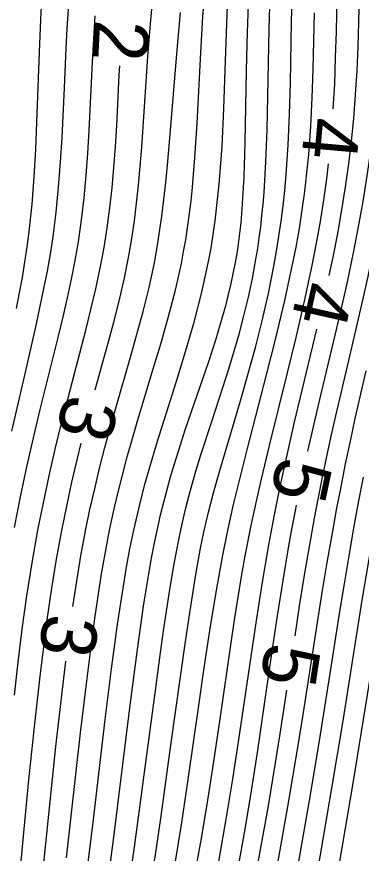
# Model space of a CAD drawing. Extents: x 2602990 to 2605851, y 618069 to 619180.
# Drawn here: x 2603522.27 to 2603534.74, y 618698.12 to 618728.43 of the extents above; entities that cross this region are included whole.
import ezdxf

# ---------------------------------------------------------------- set-up
doc = ezdxf.new("R2010")
doc.units = 0
for name, color, linetype in [('DTM Contours Major', 7, 'Continuous'), ('DTM Contours Minor', 7, 'Continuous'), ('DTM Contours Minor Text', 7, 'Continuous'), ('Exist DTM QL2 LIDAR Elevation Point', 7, 'Continuous')]:
    doc.layers.add(name, color=color, linetype=linetype)

msp = doc.modelspace()

# ---------------------------------------------------------------- linework, layer by layer
at = {"layer": 'DTM Contours Major'}
for points in [[(2603522.092, 618713.411), (2603522.593, 618715.596), (2603522.983, 618717.297), (2603523.123, 618717.94), (2603523.256, 618718.574), (2603523.377, 618719.202), (2603523.487, 618719.829), (2603523.584, 618720.457), (2603523.697, 618721.35), (2603523.786, 618722.248), (2603523.855, 618723.151), (2603523.91, 618724.054), (2603523.997, 618725.851), (2603524.063, 618727.281), (2603524.101, 618727.991), (2603524.144, 618728.7)], [(2603527.971, 618697.525), (2603528.231, 618699.154), (2603528.474, 618700.795), (2603528.857, 618703.476), (2603529.055, 618704.835), (2603529.26, 618706.183), (2603529.477, 618707.501), (2603529.734, 618708.916), (2603529.927, 618709.867), (2603530.123, 618710.752), (2603530.319, 618711.574), (2603530.635, 618712.83), (2603531.315, 618715.448), (2603531.652, 618716.777), (2603531.968, 618718.094), (2603532.248, 618719.383), (2603532.383, 618720.075), (2603532.503, 618720.757), (2603532.609, 618721.43), (2603532.701, 618722.099), (2603532.779, 618722.766), (2603532.844, 618723.434), (2603532.92, 618724.459), (2603532.973, 618725.49), (2603533.008, 618726.521), (2603533.051, 618728.569)]]:
    msp.add_lwpolyline(points, dxfattribs=at)
at = {"layer": 'DTM Contours Minor'}
for points in [[(2603533.584, 618719.053), (2603533.726, 618719.714), (2603533.895, 618720.576), (2603534.046, 618721.426), (2603534.18, 618722.265), (2603534.296, 618723.096), (2603534.394, 618723.92), (2603534.475, 618724.739), (2603534.541, 618725.612), (2603534.591, 618726.482), (2603534.627, 618727.35), (2603534.654, 618728.215), (2603534.731, 618731.537)], [(2603533.733, 618725.084), (2603533.782, 618725.993), (2603533.818, 618726.945), (2603533.844, 618727.893), (2603533.9, 618730.493)], [(2603522.261, 618717.855), (2603522.371, 618718.418), (2603522.473, 618718.976), (2603522.566, 618719.531), (2603522.649, 618720.087), (2603522.721, 618720.645), (2603522.824, 618721.631), (2603522.902, 618722.625), (2603522.959, 618723.621), (2603523.001, 618724.61), (2603523.088, 618727.144), (2603523.138, 618728.331), (2603523.204, 618729.494)], [(2603524.071, 618697.955), (2603524.583, 618702.481), (2603524.782, 618704.157), (2603524.99, 618705.808), (2603525.1, 618706.625), (2603525.217, 618707.435), (2603525.344, 618708.237), (2603525.482, 618709.032), (2603525.634, 618709.819), (2603525.777, 618710.488), (2603525.931, 618711.153), (2603526.096, 618711.816), (2603526.271, 618712.48), (2603526.457, 618713.147), (2603526.652, 618713.819), (2603527.214, 618715.669), (2603527.496, 618716.611), (2603527.766, 618717.562), (2603528.013, 618718.522), (2603528.23, 618719.49), (2603528.312, 618719.916), (2603528.387, 618720.345), (2603528.455, 618720.778), (2603528.516, 618721.216), (2603528.571, 618721.66), (2603528.62, 618722.111), (2603528.724, 618723.316), (2603528.804, 618724.565), (2603528.934, 618727.131), (2603529.008, 618728.417), (2603529.101, 618729.684)], [(2603524.813, 618697.414), (2603525.032, 618699.227), (2603525.474, 618702.963), (2603525.703, 618704.799), (2603525.919, 618706.406), (2603526.021, 618707.109), (2603526.129, 618707.8), (2603526.245, 618708.48), (2603526.37, 618709.153), (2603526.507, 618709.82), (2603526.636, 618710.388), (2603526.776, 618710.956), (2603526.925, 618711.527), (2603527.085, 618712.103), (2603527.256, 618712.687), (2603527.437, 618713.283), (2603528.065, 618715.26), (2603528.386, 618716.295), (2603528.694, 618717.357), (2603528.975, 618718.444), (2603529.218, 618719.554), (2603529.308, 618720.041), (2603529.388, 618720.534), (2603529.459, 618721.032), (2603529.604, 618722.363), (2603529.702, 618723.725), (2603529.767, 618725.103), (2603529.86, 618727.838), (2603529.918, 618729.161)], [(2603525.113, 618714.905), (2603525.342, 618715.745), (2603525.566, 618716.557), (2603525.782, 618717.363), (2603525.985, 618718.165), (2603526.17, 618718.965), (2603526.331, 618719.767), (2603526.439, 618720.395), (2603526.531, 618721.028), (2603526.611, 618721.671), (2603526.68, 618722.327), (2603526.74, 618723.001), (2603526.795, 618723.695), (2603527.018, 618726.989), (2603527.109, 618728.168), (2603527.219, 618729.38)], [(2603525.563, 618697.045), (2603525.781, 618698.697), (2603526.376, 618703.485), (2603526.641, 618705.497), (2603526.864, 618707.069), (2603526.956, 618707.665), (2603527.051, 618708.245), (2603527.151, 618708.813), (2603527.258, 618709.369), (2603527.373, 618709.916), (2603527.479, 618710.38), (2603527.593, 618710.841), (2603527.714, 618711.301), (2603527.842, 618711.76), (2603527.979, 618712.223), (2603528.123, 618712.689), (2603528.386, 618713.49), (2603529.221, 618715.94), (2603529.485, 618716.751), (2603529.726, 618717.551), (2603529.839, 618717.956), (2603529.943, 618718.359), (2603530.038, 618718.763), (2603530.124, 618719.168), (2603530.202, 618719.58), (2603530.271, 618719.998), (2603530.336, 618720.472), (2603530.39, 618720.96), (2603530.436, 618721.468), (2603530.504, 618722.62), (2603530.546, 618723.854), (2603530.592, 618726.491), (2603530.621, 618727.855), (2603530.67, 618729.224)], [(2603526.322, 618696.85), (2603526.538, 618698.338), (2603526.84, 618700.593), (2603527.288, 618704.01), (2603527.439, 618705.118), (2603527.589, 618706.182), (2603527.814, 618707.677), (2603527.969, 618708.602), (2603528.049, 618709.042), (2603528.133, 618709.47), (2603528.22, 618709.888), (2603528.382, 618710.587), (2603528.56, 618711.273), (2603528.757, 618711.96), (2603528.937, 618712.55), (2603529.328, 618713.757), (2603529.736, 618714.998), (2603529.937, 618715.632), (2603530.132, 618716.276), (2603530.319, 618716.929), (2603530.495, 618717.591), (2603530.658, 618718.263), (2603530.804, 618718.946), (2603530.933, 618719.641), (2603530.996, 618720.028), (2603531.052, 618720.421), (2603531.103, 618720.819), (2603531.148, 618721.225), (2603531.188, 618721.638), (2603531.223, 618722.061), (2603531.289, 618723.174), (2603531.332, 618724.339), (2603531.36, 618725.54), (2603531.407, 618727.989), (2603531.444, 618729.207)], [(2603527.094, 618696.833), (2603527.302, 618698.15), (2603527.496, 618699.464), (2603527.854, 618702.035), (2603528.196, 618704.512), (2603528.365, 618705.703), (2603528.533, 618706.83), (2603528.754, 618708.213), (2603528.927, 618709.167), (2603529.047, 618709.756), (2603529.211, 618710.476), (2603529.393, 618711.179), (2603529.622, 618711.987), (2603530.147, 618713.739), (2603530.399, 618714.591), (2603530.655, 618715.494), (2603530.91, 618716.437), (2603531.154, 618717.407), (2603531.38, 618718.394), (2603531.581, 618719.386), (2603531.678, 618719.932), (2603531.766, 618720.477), (2603531.844, 618721.024), (2603531.912, 618721.575), (2603531.972, 618722.131), (2603532.022, 618722.694), (2603532.096, 618723.782), (2603532.145, 618724.892), (2603532.178, 618726.015), (2603532.224, 618728.262), (2603532.252, 618729.368)], [(2603532.35, 618706.001), (2603532.526, 618707.153), (2603532.716, 618708.334), (2603532.914, 618709.494), (2603533.052, 618710.255), (2603533.196, 618711.006), (2603533.344, 618711.749), (2603533.498, 618712.488), (2603533.658, 618713.227), (2603533.824, 618713.969), (2603534.289, 618715.966), (2603534.762, 618717.994), (2603534.99, 618719.015), (2603535.206, 618720.038), (2603535.403, 618721.045), (2603535.582, 618722.05), (2603535.742, 618723.049), (2603535.883, 618724.039), (2603536.003, 618725.019), (2603536.1, 618725.985), (2603536.16, 618726.712), (2603536.207, 618727.433), (2603536.245, 618728.149), (2603536.275, 618728.863)], [(2603533.958, 618697.749), (2603534.464, 618700.731), (2603534.902, 618703.409), (2603535.591, 618707.69), (2603535.879, 618709.384), (2603536.033, 618710.241), (2603536.239, 618711.332), (2603536.455, 618712.433), (2603536.68, 618713.539), (2603537.143, 618715.742), (2603537.786, 618718.733), (2603538.054, 618720.022), (2603538.185, 618720.683), (2603538.431, 618721.986), (2603538.667, 618723.337), (2603538.886, 618724.721), (2603539.083, 618726.127), (2603539.254, 618727.542), (2603539.392, 618728.953)], [(2603524.306, 618707.062), (2603524.444, 618707.978), (2603524.596, 618708.895), (2603524.764, 618709.801), (2603524.921, 618710.567), (2603525.091, 618711.325), (2603525.271, 618712.075), (2603525.462, 618712.819), (2603525.661, 618713.559), (2603525.867, 618714.296), (2603526.366, 618716.011), (2603526.611, 618716.873), (2603526.845, 618717.742), (2603527.061, 618718.621), (2603527.252, 618719.514), (2603527.353, 618720.067), (2603527.444, 618720.63), (2603527.526, 618721.206), (2603527.601, 618721.799), (2603527.669, 618722.414), (2603527.733, 618723.053), (2603527.843, 618724.309), (2603528.069, 618727.081), (2603528.203, 618728.581)], [(2603532.813, 618712.686), (2603532.927, 618713.207), (2603533.181, 618714.304), (2603533.976, 618717.647), (2603534.229, 618718.762), (2603534.465, 618719.87), (2603534.649, 618720.808), (2603534.815, 618721.737), (2603534.962, 618722.657), (2603535.09, 618723.568), (2603535.199, 618724.47), (2603535.288, 618725.362), (2603535.351, 618726.164), (2603535.4, 618726.96), (2603535.437, 618727.752), (2603535.465, 618728.541)], [(2603522.189, 618709.923), (2603522.406, 618711.035), (2603522.636, 618712.118), (2603522.875, 618713.17), (2603523.119, 618714.193), (2603523.779, 618716.856), (2603523.948, 618717.551), (2603524.107, 618718.236), (2603524.255, 618718.915), (2603524.388, 618719.592), (2603524.504, 618720.27), (2603524.616, 618721.062), (2603524.707, 618721.862), (2603524.78, 618722.668), (2603524.839, 618723.483), (2603524.888, 618724.304), (2603525.015, 618726.78), (2603525.06, 618727.614), (2603525.113, 618728.453)], [(2603522.182, 618703.847), (2603522.319, 618705.038), (2603522.471, 618706.239), (2603522.64, 618707.442), (2603522.827, 618708.639), (2603523.036, 618709.821), (2603523.233, 618710.817), (2603523.444, 618711.797), (2603523.665, 618712.757), (2603523.894, 618713.7), (2603524.128, 618714.623), (2603524.766, 618717.067), (2603524.956, 618717.822), (2603525.133, 618718.571), (2603525.294, 618719.317), (2603525.436, 618720.063), (2603525.549, 618720.78), (2603525.644, 618721.501), (2603525.723, 618722.23), (2603525.788, 618722.966), (2603525.842, 618723.714), (2603525.889, 618724.473), (2603525.981, 618726.321), (2603525.997, 618726.644)], [(2603532.963, 618696.28), (2603533.685, 618700.482), (2603534.087, 618702.916), (2603534.781, 618707.283), (2603534.933, 618708.209), (2603535.091, 618709.139), (2603535.256, 618710.073), (2603535.444, 618711.084), (2603535.641, 618712.097), (2603535.845, 618713.109), (2603536.056, 618714.118), (2603536.487, 618716.114), (2603536.969, 618718.301), (2603537.283, 618719.779), (2603537.437, 618720.536), (2603537.668, 618721.747), (2603537.887, 618722.987), (2603538.089, 618724.245), (2603538.1, 618724.32)], [(2603528.671, 618697.077), (2603528.954, 618698.653), (2603529.188, 618700.044), (2603529.371, 618701.205), (2603529.611, 618702.816), (2603530.056, 618705.911), (2603530.167, 618706.65), (2603530.284, 618707.392), (2603530.409, 618708.14), (2603530.544, 618708.896), (2603530.757, 618709.989), (2603530.971, 618710.984), (2603531.128, 618711.673), (2603531.42, 618712.891), (2603532.061, 618715.475), (2603532.383, 618716.8), (2603532.69, 618718.121), (2603532.968, 618719.417), (2603533.124, 618720.222), (2603533.264, 618721.012), (2603533.386, 618721.789), (2603533.493, 618722.557), (2603533.556, 618723.092)], [(2603529.533, 618697.542), (2603529.856, 618699.359), (2603530.083, 618700.729), (2603530.305, 618702.16), (2603530.941, 618706.467), (2603531.159, 618707.863), (2603531.387, 618709.216), (2603531.591, 618710.321), (2603531.809, 618711.406), (2603532.044, 618712.49), (2603532.32, 618713.686), (2603533.141, 618717.102)], [(2603531.544, 618696.737), (2603532.123, 618700.021), (2603532.448, 618701.948), (2603532.655, 618703.221), (2603533.334, 618707.562), (2603533.512, 618708.647), (2603533.698, 618709.72), (2603533.853, 618710.561), (2603534.013, 618711.395), (2603534.179, 618712.222), (2603534.352, 618713.046), (2603534.53, 618713.868), (2603534.92, 618715.596)], [(2603522.354, 618697.07), (2603522.712, 618700.774), (2603522.924, 618702.805), (2603523.119, 618704.534), (2603523.248, 618705.591), (2603523.388, 618706.654), (2603523.543, 618707.717), (2603523.713, 618708.773), (2603523.901, 618709.816), (2603524.078, 618710.699), (2603524.268, 618711.568), (2603524.469, 618712.425), (2603524.604, 618712.971)], [(2603532.14, 618695.849), (2603532.566, 618698.301), (2603532.904, 618700.241), (2603533.269, 618702.426), (2603533.657, 618704.865), (2603533.971, 618706.872), (2603534.133, 618707.88), (2603534.301, 618708.888), (2603534.477, 618709.893), (2603534.648, 618710.822), (2603534.826, 618711.747)], [(2603530.285, 618697.584), (2603530.536, 618698.99), (2603530.766, 618700.374), (2603530.982, 618701.77), (2603531.518, 618705.44), (2603531.71, 618706.721), (2603531.912, 618707.998), (2603532.125, 618709.252), (2603532.247, 618709.925), (2603532.374, 618710.588), (2603532.402, 618710.729)], [(2603523.22, 618697.528), (2603523.689, 618701.985), (2603523.946, 618704.26), (2603524.045, 618705.079)], [(2603530.468, 618694.778), (2603531.088, 618698.184), (2603531.382, 618699.841), (2603531.642, 618701.392), (2603531.808, 618702.44), (2603532.049, 618704.024)]]:
    msp.add_lwpolyline(points, dxfattribs=at)
at = {"layer": 'Exist DTM QL2 LIDAR Elevation Point'}
for p, q in [((2603530, 618720), (2603530, 618720)), ((2603530, 618710), (2603530, 618710)), ((2603530, 618700), (2603530, 618700))]:
    msp.add_line(p, q, dxfattribs=at)

# ---------------------------------------------------------------- texts
at = {"layer": 'DTM Contours Minor Text'}
for s, rotation, p in [('2', 267.1761, (2603525.078, 618728.345)), ('4', 264.944, (2603532.72, 618724.826)), ('4', 257.2014, (2603532.537, 618718.935)), ('3', 255.2555, (2603524.052, 618714.826)), ('5', 258.1361, (2603531.756, 618712.554)), ('3', 262.4939, (2603523.265, 618706.85)), ('5', 261.3413, (2603531.31, 618705.809))]:
    msp.add_text(s, height=2, rotation=rotation, dxfattribs=at).set_placement(p)

doc.saveas('drawing.dxf')
